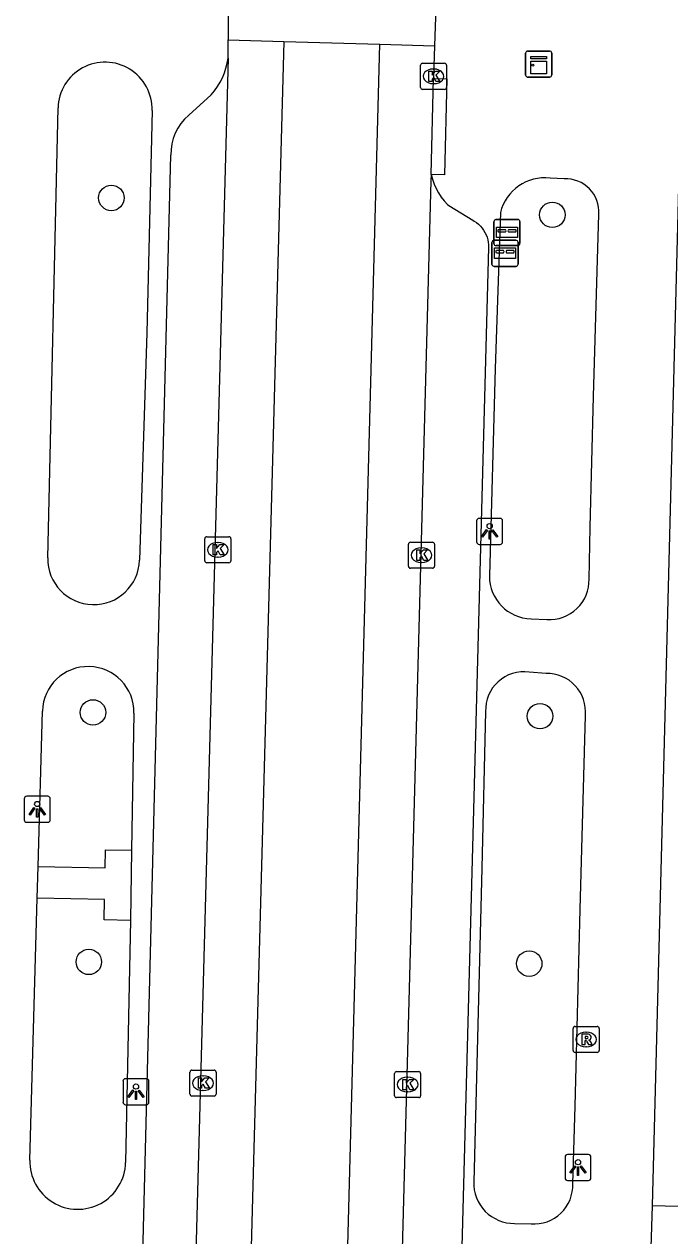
# Model space of a CAD drawing. Extents: x 162026 to 163499, y 387297 to 388169.
# Drawn here: x 162884.82 to 162909.61, y 387703.75 to 387750.31 of the extents above; entities that cross this region are included whole.
import ezdxf

# ---------------------------------------------------------------- set-up
doc = ezdxf.new("R2010")
doc.units = 0
for name, color, linetype in [('IMGEO_Boom', 7, 'Continuous'), ('IMGEO_Brievenbus', 7, 'Continuous'), ('IMGEO_Fietspad_gesloten', 7, 'Continuous'), ('IMGEO_Kast', 7, 'Continuous'), ('IMGEO_Kolk', 7, 'Continuous'), ('IMGEO_Lichtpunt', 7, 'Continuous'), ('IMGEO_Rijbaan_lokaal_gesloten', 7, 'Continuous'), ('IMGEO_Rijbaan_lokaal_open', 7, 'Continuous'), ('IMGEO_Rioolput', 7, 'Continuous'), ('IMGEO_Voetpad_open', 7, 'Continuous')]:
    doc.layers.add(name, color=color, linetype=linetype)

msp = doc.modelspace()

# ---------------------------------------------------------------- linework, layer by layer
at = {"layer": 'IMGEO_Boom'}
for centre in [(162888.168, 387743.63), (162905.105, 387742.981), (162887.461, 387723.861), (162904.63, 387723.718), (162887.301, 387714.274), (162904.216, 387714.208)]:
    msp.add_circle(centre, 0.489, dxfattribs=at)
at = {"layer": 'IMGEO_Brievenbus'}
for p, q in [((162902.86, 387741.877), (162902.86, 387742.718)), ((162902.86, 387742.718), (162902.86, 387741.877)), ((162902.935, 387742.802), (162903.776, 387742.802)), ((162903.776, 387742.802), (162902.935, 387742.802)), ((162903.86, 387742.727), (162903.86, 387741.886)), ((162903.86, 387741.886), (162903.86, 387742.727)), ((162902.861, 387742.002), (162903.702, 387742.002)), ((162903.702, 387742.002), (162902.861, 387742.002)), ((162903.304, 387742.409), (162903.027, 387742.409)), ((162903.027, 387742.325), (162903.304, 387742.325)), ((162903.696, 387742.409), (162903.419, 387742.409)), ((162903.419, 387742.325), (162903.696, 387742.325)), ((162902.786, 387741.077), (162902.786, 387741.918)), ((162902.786, 387741.918), (162902.786, 387741.077)), ((162903.785, 387741.802), (162902.944, 387741.802)), ((162902.944, 387741.802), (162903.785, 387741.802)), ((162903.23, 387741.609), (162902.953, 387741.609)), ((162902.953, 387741.525), (162903.23, 387741.525)), ((162903.622, 387741.609), (162903.345, 387741.609)), ((162903.345, 387741.525), (162903.622, 387741.525)), ((162903.786, 387741.927), (162903.786, 387741.086)), ((162903.786, 387741.086), (162903.786, 387741.927)), ((162903.711, 387741.002), (162902.87, 387741.002)), ((162902.87, 387741.002), (162903.711, 387741.002))]:
    msp.add_line(p, q, dxfattribs=at)
for points in [[(162902.961, 387742.509), (162903.768, 387742.509), (162903.768, 387742.104), (162902.961, 387742.104), (162902.961, 387742.509)], [(162902.887, 387741.709), (162903.694, 387741.709), (162903.694, 387741.304), (162902.887, 387741.304), (162902.887, 387741.709)]]:
    msp.add_lwpolyline(points, dxfattribs=at)
for centre, radius, start, end in [((162902.938, 387742.724), 0.0779, 92.4484, 184.2845), ((162902.938, 387742.724), 0.0779, 92.4484, 184.2845), ((162903.782, 387742.724), 0.0779, 2.4484, 94.2845), ((162903.782, 387742.724), 0.0779, 2.4484, 94.2845), ((162902.864, 387741.924), 0.0779, 92.4484, 184.2845), ((162902.864, 387741.924), 0.0779, 92.4484, 184.2845), ((162903.057, 387742.367), 0.0519, 125.8089, 234.1911), ((162903.273, 387742.367), 0.0519, 305.8089, 54.1911), ((162903.45, 387742.367), 0.0519, 125.8089, 234.1911), ((162903.666, 387742.367), 0.0519, 305.8089, 54.1911), ((162903.708, 387741.924), 0.0779, 2.4484, 94.2845), ((162903.708, 387741.924), 0.0779, 2.4484, 94.2845), ((162902.938, 387741.88), 0.0779, 182.4484, 274.2845), ((162902.938, 387741.88), 0.0779, 182.4484, 274.2845), ((162902.983, 387741.567), 0.0519, 125.8089, 234.1911), ((162903.199, 387741.567), 0.0519, 305.8089, 54.1911), ((162903.376, 387741.567), 0.0519, 125.8089, 234.1911), ((162903.592, 387741.567), 0.0519, 305.8089, 54.1911), ((162903.782, 387741.88), 0.0779, 272.4484, 4.2845), ((162903.782, 387741.88), 0.0779, 272.4484, 4.2845), ((162902.864, 387741.08), 0.0779, 182.4484, 274.2845), ((162902.864, 387741.08), 0.0779, 182.4484, 274.2845), ((162903.708, 387741.08), 0.0779, 272.4484, 4.2845), ((162903.708, 387741.08), 0.0779, 272.4484, 4.2845)]:
    msp.add_arc(centre, radius, start, end, dxfattribs=at)
at = {"layer": 'IMGEO_Fietspad_gesloten'}
for points in [[(162892.648, 387749.006), (162892.65, 387749.706)], [(162900.579, 387749.47), (162900.541, 387748.303), (162900.539, 387748.216)], [(162892.648, 387749.006), (162890.689, 387676.568)], [(162900.449, 387744.533), (162900.539, 387748.216)], [(162900.449, 387744.533), (162900.443, 387744.294), (162897.69, 387641.617)]]:
    msp.add_lwpolyline(points, dxfattribs=at)
at = {"layer": 'IMGEO_Kast'}
for p, q in [((162904.079, 387748.348), (162904.079, 387749.189)), ((162904.079, 387749.189), (162904.079, 387748.348)), ((162904.154, 387749.273), (162904.995, 387749.273)), ((162904.995, 387749.273), (162904.154, 387749.273)), ((162905.079, 387749.198), (162905.079, 387748.357)), ((162905.079, 387748.357), (162905.079, 387749.198)), ((162905.004, 387748.273), (162904.163, 387748.273)), ((162904.163, 387748.273), (162905.004, 387748.273))]:
    msp.add_line(p, q, dxfattribs=at)
for points in [[(162904.274, 387749.063), (162904.874, 387749.063), (162904.874, 387748.978), (162904.274, 387748.978), (162904.274, 387749.063)], [(162904.274, 387748.888), (162904.874, 387748.888), (162904.874, 387748.399), (162904.274, 387748.399), (162904.274, 387748.888)]]:
    msp.add_lwpolyline(points, dxfattribs=at)
msp.add_circle((162904.358, 387748.737), 0.0377, dxfattribs=at)
for centre, start, end in [((162904.157, 387749.195), 92.4484, 184.2845), ((162904.157, 387749.195), 92.4484, 184.2845), ((162905.001, 387749.195), 2.4484, 94.2845), ((162905.001, 387749.195), 2.4484, 94.2845), ((162904.157, 387748.351), 182.4484, 274.2845), ((162904.157, 387748.351), 182.4484, 274.2845), ((162905.001, 387748.351), 272.4484, 4.2845), ((162905.001, 387748.351), 272.4484, 4.2845)]:
    msp.add_arc(centre, 0.0779, start, end, dxfattribs=at)
at = {"layer": 'IMGEO_Kolk'}
for p, q in [((162900.04, 387747.877), (162900.04, 387748.729)), ((162900.115, 387748.803), (162900.967, 387748.803)), ((162900.528, 387748.583), (162900.553, 387748.583)), ((162901.041, 387748.729), (162901.041, 387747.877)), ((162900.967, 387747.803), (162900.115, 387747.803)), ((162900.551, 387748.023), (162900.526, 387748.023)), ((162891.756, 387729.685), (162891.756, 387730.537)), ((162891.831, 387730.611), (162892.683, 387730.611)), ((162892.244, 387730.391), (162892.269, 387730.391)), ((162892.757, 387730.537), (162892.757, 387729.685)), ((162899.652, 387730.402), (162900.504, 387730.402)), ((162899.577, 387729.476), (162899.577, 387730.328)), ((162900.065, 387730.182), (162900.09, 387730.182)), ((162900.578, 387730.328), (162900.578, 387729.476)), ((162892.683, 387729.611), (162891.831, 387729.611)), ((162892.267, 387729.831), (162892.242, 387729.831)), ((162900.088, 387729.622), (162900.063, 387729.622)), ((162900.504, 387729.402), (162899.652, 387729.402)), ((162891.187, 387709.19), (162891.187, 387710.042)), ((162891.262, 387710.116), (162892.114, 387710.116)), ((162891.675, 387709.896), (162891.7, 387709.896)), ((162892.188, 387710.042), (162892.188, 387709.19)), ((162899.043, 387709.134), (162899.043, 387709.986)), ((162899.118, 387710.06), (162899.97, 387710.06)), ((162900.044, 387709.986), (162900.044, 387709.134)), ((162899.531, 387709.84), (162899.556, 387709.84)), ((162892.114, 387709.116), (162891.262, 387709.116)), ((162891.698, 387709.336), (162891.673, 387709.336)), ((162899.97, 387709.06), (162899.118, 387709.06)), ((162899.554, 387709.28), (162899.529, 387709.28))]:
    msp.add_line(p, q, dxfattribs=at)
for points in [[(162900.04, 387747.877), (162900.04, 387748.729)], [(162900.115, 387748.803), (162900.967, 387748.803)], [(162900.361, 387748.503), (162900.484, 387748.503), (162900.484, 387748.352), (162900.614, 387748.503), (162900.778, 387748.503), (162900.632, 387748.352), (162900.785, 387748.103), (162900.633, 387748.103), (162900.548, 387748.267), (162900.484, 387748.2), (162900.484, 387748.103), (162900.361, 387748.103), (162900.361, 387748.503)], [(162901.041, 387748.729), (162901.041, 387747.877)], [(162900.967, 387747.803), (162900.115, 387747.803)], [(162891.756, 387729.685), (162891.756, 387730.537)], [(162891.831, 387730.611), (162892.683, 387730.611)], [(162892.757, 387730.537), (162892.757, 387729.685)], [(162899.652, 387730.402), (162900.504, 387730.402)], [(162892.077, 387730.311), (162892.2, 387730.311), (162892.2, 387730.16), (162892.33, 387730.311), (162892.494, 387730.311), (162892.348, 387730.16), (162892.501, 387729.911), (162892.349, 387729.911), (162892.264, 387730.075), (162892.2, 387730.008), (162892.2, 387729.911), (162892.077, 387729.911), (162892.077, 387730.311)], [(162899.577, 387729.476), (162899.577, 387730.328)], [(162899.898, 387730.102), (162900.021, 387730.102), (162900.021, 387729.951), (162900.151, 387730.102), (162900.315, 387730.102), (162900.169, 387729.951), (162900.322, 387729.702), (162900.17, 387729.702), (162900.085, 387729.866), (162900.021, 387729.799), (162900.021, 387729.702), (162899.898, 387729.702), (162899.898, 387730.102)], [(162900.578, 387730.328), (162900.578, 387729.476)], [(162892.683, 387729.611), (162891.831, 387729.611)], [(162900.504, 387729.402), (162899.652, 387729.402)], [(162891.187, 387709.19), (162891.187, 387710.042)], [(162891.262, 387710.116), (162892.114, 387710.116)], [(162892.188, 387710.042), (162892.188, 387709.19)], [(162899.043, 387709.134), (162899.043, 387709.986)], [(162899.118, 387710.06), (162899.97, 387710.06)], [(162900.044, 387709.986), (162900.044, 387709.134)], [(162891.508, 387709.816), (162891.631, 387709.816), (162891.631, 387709.665), (162891.761, 387709.816), (162891.925, 387709.816), (162891.779, 387709.665), (162891.932, 387709.416), (162891.78, 387709.416), (162891.695, 387709.58), (162891.631, 387709.513), (162891.631, 387709.416), (162891.508, 387709.416), (162891.508, 387709.816)], [(162899.364, 387709.76), (162899.487, 387709.76), (162899.487, 387709.609), (162899.617, 387709.76), (162899.781, 387709.76), (162899.635, 387709.609), (162899.788, 387709.36), (162899.636, 387709.36), (162899.551, 387709.524), (162899.487, 387709.457), (162899.487, 387709.36), (162899.364, 387709.36), (162899.364, 387709.76)], [(162892.114, 387709.116), (162891.262, 387709.116)], [(162899.97, 387709.06), (162899.118, 387709.06)]]:
    msp.add_lwpolyline(points, dxfattribs=at)
for centre, start, end in [((162900.117, 387748.727), 91.552, 178.448), ((162900.117, 387748.727), 91.552, 178.448), ((162900.965, 387748.727), 1.552, 88.448), ((162900.965, 387748.727), 1.552, 88.448), ((162900.117, 387747.879), 181.552, 268.448), ((162900.117, 387747.879), 181.552, 268.448), ((162900.965, 387747.879), 271.552, 358.448), ((162900.965, 387747.879), 271.552, 358.448), ((162891.833, 387730.535), 91.552, 178.448), ((162891.833, 387730.535), 91.552, 178.448), ((162892.681, 387730.535), 1.552, 88.448), ((162892.681, 387730.535), 1.552, 88.448), ((162899.654, 387730.326), 91.552, 178.448), ((162899.654, 387730.326), 91.552, 178.448), ((162900.502, 387730.326), 1.552, 88.448), ((162900.502, 387730.326), 1.552, 88.448), ((162891.833, 387729.687), 181.552, 268.448), ((162891.833, 387729.687), 181.552, 268.448), ((162892.681, 387729.687), 271.552, 358.448), ((162892.681, 387729.687), 271.552, 358.448), ((162899.654, 387729.478), 181.552, 268.448), ((162899.654, 387729.478), 181.552, 268.448), ((162900.502, 387729.478), 271.552, 358.448), ((162900.502, 387729.478), 271.552, 358.448), ((162891.264, 387710.04), 91.552, 178.448), ((162891.264, 387710.04), 91.552, 178.448), ((162892.112, 387710.04), 1.552, 88.448), ((162892.112, 387710.04), 1.552, 88.448), ((162899.12, 387709.984), 91.552, 178.448), ((162899.12, 387709.984), 91.552, 178.448), ((162899.968, 387709.984), 1.552, 88.448), ((162899.968, 387709.984), 1.552, 88.448), ((162891.264, 387709.192), 181.552, 268.448), ((162891.264, 387709.192), 181.552, 268.448), ((162892.112, 387709.192), 271.552, 358.448), ((162892.112, 387709.192), 271.552, 358.448), ((162899.12, 387709.136), 181.552, 268.448), ((162899.12, 387709.136), 181.552, 268.448), ((162899.968, 387709.136), 271.552, 358.448), ((162899.968, 387709.136), 271.552, 358.448)]:
    msp.add_arc(centre, 0.0765, start, end, dxfattribs=at)
for centre, major_axis, ratio, start_param, end_param in [((162900.527, 387748.303), (-0.387, 0.002), 0.722429, 4.712389, 7.853982), ((162900.552, 387748.303), (-0.39, 0.002), 0.717154, 1.570796, 4.712389), ((162892.243, 387730.111), (-0.387, 0.002), 0.722429, 4.712389, 7.853982), ((162892.268, 387730.111), (-0.39, 0.002), 0.717154, 1.570796, 4.712389), ((162900.064, 387729.902), (-0.387, 0.002), 0.722429, 4.712389, 7.853982), ((162900.089, 387729.902), (-0.39, 0.002), 0.717154, 1.570796, 4.712389), ((162891.674, 387709.616), (-0.387, 0.002), 0.722429, 4.712389, 7.853982), ((162891.699, 387709.616), (-0.39, 0.002), 0.717154, 1.570796, 4.712389), ((162899.53, 387709.56), (-0.387, 0.002), 0.722429, 4.712389, 7.853982), ((162899.555, 387709.56), (-0.39, 0.002), 0.717154, 1.570796, 4.712389)]:
    msp.add_ellipse(centre, major_axis=major_axis, ratio=ratio, start_param=start_param, end_param=end_param, dxfattribs=at)
at = {"layer": 'IMGEO_Lichtpunt'}
for p, q in [((162903.098, 387731.315), (162902.29, 387731.315)), ((162903.098, 387731.315), (162902.29, 387731.315)), ((162902.196, 387731.22), (162902.196, 387730.413)), ((162902.196, 387731.22), (162902.196, 387730.413)), ((162903.192, 387730.413), (162903.192, 387731.22)), ((162903.192, 387730.413), (162903.192, 387731.22)), ((162902.29, 387730.319), (162903.098, 387730.319)), ((162902.29, 387730.319), (162903.098, 387730.319)), ((162885.723, 387720.638), (162884.915, 387720.638)), ((162885.723, 387720.638), (162884.915, 387720.638)), ((162884.821, 387720.543), (162884.821, 387719.736)), ((162884.821, 387720.543), (162884.821, 387719.736)), ((162885.817, 387719.736), (162885.817, 387720.543)), ((162885.817, 387719.736), (162885.817, 387720.543)), ((162884.915, 387719.642), (162885.723, 387719.642)), ((162884.915, 387719.642), (162885.723, 387719.642)), ((162888.614, 387709.688), (162888.614, 387708.881)), ((162888.614, 387709.688), (162888.614, 387708.881)), ((162889.516, 387709.783), (162888.708, 387709.783)), ((162889.516, 387709.783), (162888.708, 387709.783)), ((162889.61, 387708.881), (162889.61, 387709.688)), ((162889.61, 387708.881), (162889.61, 387709.688)), ((162888.708, 387708.787), (162889.516, 387708.787)), ((162888.708, 387708.787), (162889.516, 387708.787)), ((162905.591, 387706.778), (162905.591, 387705.971)), ((162905.591, 387706.778), (162905.591, 387705.971)), ((162906.493, 387706.873), (162905.685, 387706.873)), ((162906.493, 387706.873), (162905.685, 387706.873)), ((162906.587, 387705.971), (162906.587, 387706.778)), ((162906.587, 387705.971), (162906.587, 387706.778)), ((162905.685, 387705.877), (162906.493, 387705.877)), ((162905.685, 387705.877), (162906.493, 387705.877))]:
    msp.add_line(p, q, dxfattribs=at)
for points in [[(162902.57, 387730.884), (162902.609, 387730.856), (162902.421, 387730.594), (162902.383, 387730.621), (162902.57, 387730.884)], [(162902.672, 387730.836), (162902.719, 387730.836), (162902.719, 387730.514), (162902.672, 387730.514), (162902.672, 387730.836)], [(162902.782, 387730.856), (162902.82, 387730.883), (162903.007, 387730.621), (162902.968, 387730.593), (162902.782, 387730.856)], [(162885.195, 387720.207), (162885.234, 387720.179), (162885.046, 387719.917), (162885.008, 387719.944), (162885.195, 387720.207)], [(162885.297, 387720.159), (162885.344, 387720.159), (162885.344, 387719.837), (162885.297, 387719.837), (162885.297, 387720.159)], [(162885.407, 387720.179), (162885.445, 387720.206), (162885.632, 387719.944), (162885.593, 387719.916), (162885.407, 387720.179)], [(162888.988, 387709.352), (162889.027, 387709.324), (162888.839, 387709.062), (162888.801, 387709.089), (162888.988, 387709.352)], [(162889.09, 387709.304), (162889.137, 387709.304), (162889.137, 387708.982), (162889.09, 387708.982), (162889.09, 387709.304)], [(162889.2, 387709.324), (162889.238, 387709.351), (162889.425, 387709.089), (162889.386, 387709.061), (162889.2, 387709.324)], [(162905.965, 387706.442), (162906.004, 387706.414), (162905.816, 387706.152), (162905.778, 387706.179), (162905.965, 387706.442)], [(162906.067, 387706.394), (162906.114, 387706.394), (162906.114, 387706.072), (162906.067, 387706.072), (162906.067, 387706.394)], [(162906.177, 387706.414), (162906.215, 387706.441), (162906.402, 387706.179), (162906.363, 387706.151), (162906.177, 387706.414)]]:
    msp.add_lwpolyline(points, dxfattribs=at)
for centre in [(162902.695, 387731.018), (162885.32, 387720.341), (162889.113, 387709.486), (162906.09, 387706.576)]:
    msp.add_circle(centre, 0.0994, dxfattribs=at)
for centre, start, end in [((162902.29, 387731.22), 90, 180), ((162902.29, 387731.22), 90, 180), ((162903.098, 387731.22), 0, 90), ((162903.098, 387731.22), 0, 90), ((162902.29, 387730.413), 180, 270), ((162902.29, 387730.413), 180, 270), ((162903.098, 387730.413), 270, 0), ((162903.098, 387730.413), 270, 360), ((162884.915, 387720.543), 90, 180), ((162884.915, 387720.543), 90, 180), ((162885.723, 387720.543), 0, 90), ((162885.723, 387720.543), 0, 90), ((162884.915, 387719.736), 180, 270), ((162884.915, 387719.736), 180, 270), ((162885.723, 387719.736), 270, 0), ((162885.723, 387719.736), 270, 360), ((162888.708, 387709.688), 90, 180), ((162888.708, 387709.688), 90, 180), ((162889.516, 387709.688), 0, 90), ((162889.516, 387709.688), 0, 90), ((162888.708, 387708.881), 180, 270), ((162888.708, 387708.881), 180, 270), ((162889.516, 387708.881), 270, 0), ((162889.516, 387708.881), 270, 360), ((162905.685, 387706.778), 90, 180), ((162905.685, 387706.778), 90, 180), ((162906.493, 387706.778), 0, 90), ((162906.493, 387706.778), 0, 90), ((162905.685, 387705.971), 180, 270), ((162905.685, 387705.971), 180, 270), ((162906.493, 387705.971), 270, 0), ((162906.493, 387705.971), 270, 360)]:
    msp.add_arc(centre, 0.0946, start, end, dxfattribs=at)
at = {"layer": 'IMGEO_Rijbaan_lokaal_gesloten'}
for points in [[(162894.788, 387749.643), (162891.88, 387642.338)], [(162895.433, 387636.037), (162895.62, 387642.279), (162898.484, 387749.533)]]:
    msp.add_lwpolyline(points, dxfattribs=at)
at = {"layer": 'IMGEO_Rijbaan_lokaal_open'}
for points in [[(162892.668, 387752.009), (162892.655, 387750.999), (162892.65, 387749.706)], [(162900.664, 387752.063), (162900.579, 387749.47)], [(162892.65, 387749.706), (162894.788, 387749.643)], [(162894.788, 387749.643), (162898.484, 387749.533)], [(162898.484, 387749.533), (162900.579, 387749.47)]]:
    msp.add_lwpolyline(points, dxfattribs=at)
at = {"layer": 'IMGEO_Rioolput'}
for p, q in [((162905.976, 387711.794), (162906.828, 387711.794)), ((162905.901, 387710.868), (162905.901, 387711.72)), ((162906.389, 387711.574), (162906.414, 387711.574)), ((162906.902, 387711.72), (162906.902, 387710.868)), ((162906.828, 387710.794), (162905.976, 387710.794)), ((162906.412, 387711.014), (162906.387, 387711.014))]:
    msp.add_line(p, q, dxfattribs=at)
for points in [[(162905.976, 387711.794), (162906.828, 387711.794)], [(162905.901, 387710.868), (162905.901, 387711.72)], [(162906.49, 387711.492), (162906.238, 387711.494), (162906.238, 387711.094)], [(162906.238, 387711.094), (162906.362, 387711.094), (162906.362, 387711.256), (162906.373, 387711.256)], [(162906.416, 387711.413), (162906.362, 387711.413), (162906.362, 387711.332)], [(162906.362, 387711.332), (162906.414, 387711.332)], [(162906.902, 387711.72), (162906.902, 387710.868)], [(162906.828, 387710.794), (162905.976, 387710.794)], [(162906.42, 387711.227), (162906.491, 387711.094), (162906.631, 387711.094), (162906.566, 387711.22)]]:
    msp.add_lwpolyline(points, dxfattribs=at)
for centre, radius, start, end in [((162905.978, 387711.718), 0.0765, 91.552, 178.448), ((162905.978, 387711.718), 0.0765, 91.552, 178.448), ((162906.826, 387711.718), 0.0765, 1.552, 88.448), ((162906.826, 387711.718), 0.0765, 1.552, 88.448), ((162906.372, 387711.203), 0.0533, 26.0293, 88.6989), ((162906.398, 387711.521), 0.19, 274.7715, 282.9687), ((162906.422, 387711.317), 0.0964, 77.0061, 93.1865), ((162906.436, 387711.374), 0.0378, 276.6634, 79.6772), ((162906.489, 387711.382), 0.109, 350.3612, 89.416), ((162906.487, 387711.382), 0.112, 277.5842, 350.9817), ((162906.471, 387711.167), 0.108, 29.5134, 73.7905), ((162905.978, 387710.87), 0.0765, 181.552, 268.448), ((162905.978, 387710.87), 0.0765, 181.552, 268.448), ((162906.826, 387710.87), 0.0765, 271.552, 358.448), ((162906.826, 387710.87), 0.0765, 271.552, 358.448)]:
    msp.add_arc(centre, radius, start, end, dxfattribs=at)
for centre, major_axis, ratio, start_param, end_param in [((162906.388, 387711.294), (-0.387, 0.002), 0.722429, 4.712389, 7.853982), ((162906.413, 387711.294), (-0.39, 0.002), 0.717154, 1.570796, 4.712389)]:
    msp.add_ellipse(centre, major_axis=major_axis, ratio=ratio, start_param=start_param, end_param=end_param, dxfattribs=at)
at = {"layer": 'IMGEO_Voetpad_open'}
for points in [[(162900.539, 387748.216), (162901.056, 387748.207), (162900.96, 387744.524), (162900.449, 387744.533)], [(162891.138, 387746.815), (162892.004, 387747.593)], [(162885.724, 387729.8), (162886.119, 387747.089)], [(162889.731, 387746.991), (162889.526, 387738.442), (162889.249, 387729.71)], [(162888.62, 387677.037), (162888.811, 387680.919), (162890.454, 387745.27)], [(162900.449, 387744.533), (162900.503, 387744.347), (162900.562, 387744.165), (162900.637, 387743.99), (162900.727, 387743.822), (162900.832, 387743.662), (162900.95, 387743.513), (162901.082, 387743.375), (162901.124, 387743.335), (162902.048, 387742.771), (162902.106, 387742.739), (162902.189, 387742.683), (162902.268, 387742.62), (162902.34, 387742.551), (162902.407, 387742.475), (162902.466, 387742.394), (162902.517, 387742.307), (162902.561, 387742.217), (162902.596, 387742.122), (162902.623, 387742.026), (162902.641, 387741.927), (162902.65, 387741.827), (162902.65, 387741.726), (162901.64, 387703.793), (162900.942, 387677.572)], [(162905.562, 387744.367), (162905.02, 387744.393)], [(162908.947, 387704.9), (162909.975, 387744.531)], [(162903.11, 387743.065), (162902.904, 387737.074), (162902.69, 387729.103)], [(162906.691, 387736.004), (162906.892, 387743.011)], [(162906.516, 387728.984), (162906.56, 387730.984), (162906.691, 387736.004)], [(162904.287, 387727.462), (162904.895, 387727.437)], [(162904.864, 387725.361), (162904.212, 387725.403)], [(162885.353, 387717.938), (162885.52, 387723.913)], [(162889.034, 387723.836), (162888.946, 387718.565)], [(162902.543, 387723.893), (162902.402, 387717.88), (162902.084, 387705.824)], [(162906.179, 387716.287), (162906.374, 387723.738)], [(162885.353, 387717.938), (162887.926, 387717.885), (162887.941, 387718.585), (162888.946, 387718.565)], [(162888.946, 387718.565), (162888.9, 387715.865)], [(162885.319, 387716.729), (162885.353, 387717.938)], [(162885.037, 387706.66), (162885.319, 387716.729)], [(162888.9, 387715.865), (162887.885, 387715.886), (162887.902, 387716.676), (162885.319, 387716.729)], [(162905.888, 387705.748), (162905.977, 387708.728), (162906.179, 387716.287)], [(162888.9, 387715.865), (162888.88, 387714.643), (162888.714, 387706.568)], [(162908.905, 387703.299), (162908.947, 387704.9)], [(162920.755, 387704.594), (162908.947, 387704.9)], [(162903.654, 387704.226), (162904.287, 387704.208)]]:
    msp.add_lwpolyline(points, dxfattribs=at)
for centre, radius, start, end in [((162889.999, 387749.36), 2.673, 318.6101, 352.386), ((162887.925, 387747.041), 1.807, 358.4142, 178.4775), ((162892.424, 387745.322), 1.971, 130.7349, 181.5054), ((162904.815, 387742.651), 1.754, 83.2814, 166.3395), ((162905.609, 387743.083), 1.285, 356.8049, 92.0859), ((162887.487, 387729.766), 1.763, 178.88, 358.1949), ((162904.314, 387729.085), 1.624, 179.379, 269.064), ((162905.011, 387728.938), 1.505, 265.5662, 1.7576), ((162887.277, 387723.867), 1.757, 358.9901, 178.4994), ((162904, 387723.96), 1.459, 81.6441, 182.6293), ((162904.896, 387723.877), 1.484, 354.6286, 91.2401), ((162886.875, 387706.607), 1.839, 178.3332, 358.8002), ((162903.632, 387705.775), 1.549, 178.1839, 270.8033), ((162904.406, 387705.686), 1.483, 265.3808, 2.3941)]:
    msp.add_arc(centre, radius, start, end, dxfattribs=at)

doc.saveas('drawing.dxf')
